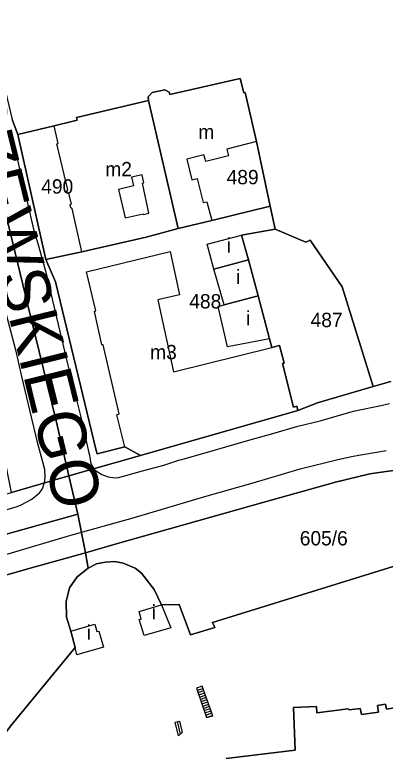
# Model space of a CAD drawing. Extents: x -304109 to -273954, y 21500 to 39796.
# Drawn here: x -293815.8 to -293738.3, y 31107.7 to 31261.7 of the extents above; entities that cross this region are included whole.
import ezdxf

# ---------------------------------------------------------------- set-up
doc = ezdxf.new("R2010")
doc.units = 0
for name, color, linetype in [('Budynki', 7, 'Continuous'), ('Budynki - opisy', 7, 'Continuous'), ('Działki', 7, 'Continuous'), ('Działki - numery', 7, 'Continuous'), ('krawedzie_ulic', 7, 'Continuous'), ('Level 43', 7, 'Continuous'), ('nazwy_ulic', 7, 'Continuous')]:
    doc.layers.add(name, color=color, linetype=linetype)

msp = doc.modelspace()

# ---------------------------------------------------------------- linework, layer by layer
at = {"layer": 'Budynki'}
for points in [[(-293787.81, 31243.79), (-293787.89, 31244.54), (-293787.09, 31245.42), (-293784.42, 31245.98), (-293783.51, 31245.55), (-293783.38, 31245), (-293768.64, 31248.41), (-293767.93, 31245.35), (-293767.62, 31245.43), (-293765.25, 31235.18), (-293771.455, 31233.59), (-293771.129, 31232.208), (-293775.866, 31230.991), (-293776.24, 31232.445), (-293779.857, 31231.516), (-293778.748, 31227.198), (-293777.677, 31227.473), (-293776.379, 31222.416), (-293775.606, 31222.615), (-293774.61, 31218.72), (-293781.61, 31217.03)], [(-293781.61, 31217.03), (-293788.3, 31215.19), (-293801.76, 31212.13), (-293803.786, 31221.224), (-293804.113, 31221.355), (-293804.244, 31222.009), (-293803.95, 31222.14), (-293804.505, 31224.364), (-293804.767, 31224.429), (-293804.93, 31224.887), (-293804.733, 31225.082), (-293807.027, 31234.691), (-293806.712, 31234.766), (-293807.602, 31238.492), (-293802.742, 31239.652), (-293802.87, 31240.192), (-293787.81, 31243.79)], [(-293794.147, 31225.181), (-293792.742, 31219.23), (-293788.952, 31220.113), (-293788.887, 31219.949), (-293787.743, 31220.211), (-293789.115, 31226.489), (-293788.789, 31226.555), (-293789.148, 31228.255), (-293791.37, 31227.765), (-293790.978, 31225.933)], [(-293766.95, 31210.46), (-293774.169, 31208.478), (-293775.553, 31213.772), (-293768.36, 31215.61)], [(-293785.913, 31202.095), (-293782.58, 31187.07), (-293762.07, 31192.15), (-293760.46, 31192.55), (-293759.48, 31188.84), (-293759.8, 31188.77), (-293757.49, 31179.65), (-293756.83, 31179.84), (-293756.64, 31178.99), (-293789.51, 31169.53), (-293792.81, 31171.34), (-293794.441, 31178.044), (-293793.984, 31178.273), (-293797.349, 31192.662), (-293797.578, 31192.694), (-293799.146, 31199.675), (-293798.884, 31199.806), (-293800.78, 31207.949), (-293783.331, 31212.2), (-293781.371, 31203.142)], [(-293772.026, 31201.025), (-293774.169, 31208.478), (-293766.95, 31210.46), (-293764.92, 31202.9)], [(-293764.92, 31202.9), (-293762.503, 31193.911), (-293771.321, 31192.255), (-293773.274, 31200.699), (-293772.026, 31201.025)], [(-293789.814, 31136.933), (-293785.11, 31138.29), (-293783.151, 31133.515), (-293788.736, 31131.911), (-293789.814, 31135.259), (-293789.372, 31135.314)], [(-293804.08, 31132.84), (-293799.049, 31134.277), (-293798.634, 31132.727), (-293798.247, 31132.81), (-293797.279, 31129.462), (-293802.809, 31127.858), (-293803.2, 31129.39)]]:
    msp.add_lwpolyline(points, close=True, dxfattribs=at)
msp.add_lwpolyline([(-293771.63, 31106.21), (-293757.14, 31107.94), (-293757.53, 31116.84), (-293752.7, 31117.05), (-293752.61, 31115.77), (-293746.07, 31116.59), (-293745.897, 31116.368), (-293743.57, 31116.68), (-293743.31, 31115.36), (-293739.75, 31115.89), (-293739.93, 31117.29), (-293738.3, 31117.55), (-293738.04, 31116.54), (-293733.91, 31117.2), (-293734.05, 31118.35), (-293732.33, 31118.61), (-293732.16, 31117.51), (-293728.6, 31118.13)], dxfattribs=at)
at = {"layer": 'Działki'}
for points in [[(-293831.75, 31277.72), (-293824.71, 31248.79), (-293820.56, 31231.82), (-293817.35, 31218.53), (-293812.52, 31198.7), (-293807.16, 31176.78), (-293804.49, 31165.31), (-293816.48, 31161.84), (-293821.62, 31187.48), (-293828.31, 31216.12), (-293831.71, 31230.67), (-293834.79, 31243.86), (-293838.81, 31261.07), (-293839.12, 31261), (-293839.22, 31261.44), (-293840.42, 31266.78)], [(-293823.25, 31268.31), (-293819.81, 31254.76), (-293818.79, 31250.05), (-293816.35, 31239.81), (-293815.16, 31236.65), (-293809.31, 31210.5), (-293807.26, 31205.88), (-293803.02, 31188.24), (-293798.78, 31170.59), (-293798.56, 31169.89), (-293792.81, 31171.34), (-293789.51, 31169.53), (-293804.49, 31165.31), (-293807.16, 31176.78), (-293812.52, 31198.7), (-293817.35, 31218.53), (-293820.56, 31231.82), (-293824.71, 31248.79), (-293831.75, 31277.72)], [(-293737.18, 31185.04), (-293740.82, 31183.97), (-293747.34, 31204.81), (-293754.05, 31214.57), (-293754.93, 31214.13), (-293761.35, 31216.9), (-293762.38, 31221.67), (-293765.25, 31235.18), (-293767.62, 31245.43), (-293767.93, 31245.35), (-293768.64, 31248.41), (-293783.38, 31245), (-293783.51, 31245.55), (-293784.42, 31245.98), (-293787.09, 31245.42), (-293787.89, 31244.54), (-293787.81, 31243.79), (-293802.87, 31240.19), (-293802.74, 31239.65), (-293807.6, 31238.49), (-293815.16, 31236.65), (-293816.35, 31239.81)], [(-293734.19, 31166.74), (-293741.52, 31165.68), (-293748.74, 31163.99), (-293763.96, 31159.73), (-293794.3, 31151.13), (-293801.05, 31149.22), (-293802.63, 31157.31), (-293804.49, 31165.31), (-293789.51, 31169.53), (-293756.64, 31178.99), (-293752.52, 31180.56), (-293740.82, 31183.97), (-293737.18, 31185.04)], [(-293726.77, 31149.4), (-293774.44, 31134.61), (-293773.98, 31133.58), (-293779.04, 31132.08), (-293781.45, 31138.36), (-293785.11, 31138.29), (-293786.63, 31141.52), (-293789.33, 31144.92), (-293790.65, 31146.01), (-293793.12, 31147.04), (-293794.91, 31147.39), (-293796.92, 31147.22), (-293798.7, 31146.93), (-293800.43, 31146.01), (-293801.05, 31149.22), (-293794.3, 31151.13), (-293763.96, 31159.73), (-293748.74, 31163.99), (-293741.52, 31165.68), (-293734.19, 31166.74)], [(-293822.1, 31105.9), (-293816.41, 31113.27), (-293803.2, 31129.39), (-293804.08, 31132.84), (-293804.97, 31135.71), (-293805.08, 31138.99), (-293804.34, 31141.87), (-293802.78, 31144.17), (-293800.43, 31146.01), (-293798.7, 31146.93), (-293796.92, 31147.22), (-293794.91, 31147.39), (-293793.12, 31147.04), (-293790.65, 31146.01), (-293789.33, 31144.92), (-293786.63, 31141.52), (-293785.11, 31138.29), (-293781.45, 31138.36), (-293779.04, 31132.08), (-293773.98, 31133.58), (-293774.44, 31134.61), (-293726.77, 31149.4), (-293690.94, 31159.9)], [(-293910.2, 31103.79), (-293906.01, 31112.22), (-293902.94, 31116.2), (-293892.55, 31123.44), (-293887.05, 31125), (-293859.05, 31132.85), (-293831.27, 31140.71), (-293811.82, 31146.17), (-293801.05, 31149.22), (-293800.43, 31146.01), (-293802.78, 31144.17), (-293804.34, 31141.87), (-293805.08, 31138.99), (-293804.97, 31135.71), (-293804.08, 31132.84), (-293803.2, 31129.39), (-293816.41, 31113.27), (-293822.1, 31105.9)], [(-293771.63, 31106.21), (-293757.14, 31107.94), (-293757.53, 31116.84), (-293752.7, 31117.05), (-293752.61, 31115.77), (-293746.07, 31116.59), (-293745.9, 31116.37), (-293743.57, 31116.68), (-293743.31, 31115.36), (-293739.75, 31115.89), (-293739.93, 31117.29), (-293738.3, 31117.55), (-293738.04, 31116.54), (-293733.91, 31117.2), (-293734.05, 31118.35), (-293732.33, 31118.61), (-293732.16, 31117.51), (-293728.6, 31118.13), (-293728.6, 31119.18), (-293726.89, 31119.4), (-293724.96, 31103.76)], [(-293724.96, 31103.76), (-293726.89, 31119.4), (-293728.6, 31119.18), (-293728.6, 31118.13), (-293732.16, 31117.51), (-293732.33, 31118.61), (-293734.05, 31118.35), (-293733.91, 31117.2), (-293738.04, 31116.54), (-293738.3, 31117.55), (-293739.93, 31117.29), (-293739.75, 31115.89), (-293743.31, 31115.36), (-293743.57, 31116.68), (-293745.9, 31116.37), (-293746.07, 31116.59), (-293752.61, 31115.77), (-293752.7, 31117.05), (-293757.53, 31116.84), (-293757.14, 31107.94), (-293771.63, 31106.21)]]:
    msp.add_lwpolyline(points, dxfattribs=at)
for points in [[(-293787.81, 31243.79), (-293787.89, 31244.54), (-293787.09, 31245.42), (-293784.42, 31245.98), (-293783.51, 31245.55), (-293783.38, 31245), (-293768.64, 31248.41), (-293767.93, 31245.35), (-293767.62, 31245.43), (-293765.25, 31235.18), (-293762.38, 31221.67), (-293774.61, 31218.72), (-293781.61, 31217.03)], [(-293809.31, 31210.5), (-293815.16, 31236.65), (-293807.6, 31238.49), (-293802.74, 31239.65), (-293802.87, 31240.19), (-293787.81, 31243.79), (-293781.61, 31217.03), (-293788.3, 31215.19), (-293801.76, 31212.13)], [(-293762.38, 31221.67), (-293761.35, 31216.9), (-293768.36, 31215.61), (-293766.95, 31210.46), (-293764.92, 31202.9), (-293762.5, 31193.91), (-293762.07, 31192.15), (-293760.46, 31192.55), (-293759.48, 31188.84), (-293759.8, 31188.77), (-293757.49, 31179.65), (-293756.83, 31179.84), (-293756.64, 31178.99), (-293789.51, 31169.53), (-293792.81, 31171.34), (-293798.56, 31169.89), (-293798.78, 31170.59), (-293803.02, 31188.24), (-293807.26, 31205.88), (-293809.31, 31210.5), (-293801.76, 31212.13), (-293788.3, 31215.19), (-293781.61, 31217.03), (-293774.61, 31218.72)], [(-293740.82, 31183.97), (-293752.52, 31180.56), (-293756.64, 31178.99), (-293756.83, 31179.84), (-293757.49, 31179.65), (-293759.8, 31188.77), (-293759.48, 31188.84), (-293760.46, 31192.55), (-293762.07, 31192.15), (-293762.5, 31193.91), (-293764.92, 31202.9), (-293766.95, 31210.46), (-293768.36, 31215.61), (-293761.35, 31216.9), (-293754.93, 31214.13), (-293754.05, 31214.57), (-293747.34, 31204.81)], [(-293804.49, 31165.31), (-293802.63, 31157.31), (-293878.47, 31136.1), (-293907.27, 31128.33), (-293903.71, 31136.66), (-293891.84, 31140.08), (-293877.53, 31144.21), (-293863.43, 31148.27), (-293850.72, 31151.94), (-293835.45, 31156.34), (-293816.48, 31161.84)], [(-293802.63, 31157.31), (-293801.05, 31149.22), (-293811.82, 31146.17), (-293831.27, 31140.71), (-293859.05, 31132.85), (-293887.05, 31125), (-293892.55, 31123.44), (-293900.84, 31120.43), (-293909.01, 31124.32), (-293907.27, 31128.33), (-293878.47, 31136.1)]]:
    msp.add_lwpolyline(points, close=True, dxfattribs=at)
at = {"layer": 'krawedzie_ulic'}
for points in [[(-293816.623, 31237.477), (-293815.515, 31232.679), (-293814.837, 31229.454), (-293814.03, 31226.152), (-293813.123, 31222.308), (-293811.94, 31217.174), (-293810.853, 31213.38), (-293809.276, 31207.591), (-293808.973, 31206.404), (-293807.088, 31198.381), (-293804.705, 31188.428), (-293802.063, 31177.834), (-293800.307, 31170.118), (-293800.175, 31169.605), (-293799.893, 31167.786), (-293799.156, 31166.57), (-293797.589, 31165.592), (-293796.258, 31165.081), (-293794.811, 31164.889), (-293794.123, 31164.937), (-293792.575, 31165.363), (-293789.067, 31166.315), (-293784.631, 31167.517), (-293781.27, 31168.62), (-293780.893, 31168.729), (-293774.31, 31170.583), (-293766.854, 31172.775), (-293761.84, 31174.134), (-293756.595, 31175.648), (-293751.94, 31176.774), (-293747.39, 31178.156), (-293744.685, 31178.884), (-293739.494, 31179.964), (-293737.466, 31180.415)], [(-293818.008, 31200.632), (-293815.654, 31191.671), (-293814.406, 31186.082), (-293812.682, 31178.716), (-293811.172, 31172.613), (-293809.613, 31166.716), (-293809.513, 31164.977), (-293809.646, 31163.931), (-293810.021, 31162.697), (-293810.753, 31161.636), (-293810.946, 31161.446), (-293811.954, 31160.559), (-293812.306, 31160.354), (-293814.537, 31159.158), (-293815.391, 31158.812), (-293819.613, 31157.573)], [(-293817.649, 31148.838), (-293804.074, 31152.908), (-293791.037, 31156.513), (-293776.074, 31160.949), (-293765.917, 31163.821), (-293756.122, 31166.743), (-293748.235, 31168.704), (-293745.012, 31169.388), (-293738.128, 31170.578)]]:
    msp.add_lwpolyline(points, dxfattribs=at)
at = {"layer": 'Level 43'}
for p, q in [((-293776.59, 31121.33), (-293777.78, 31120.92)), ((-293777.78, 31120.92), (-293775.704, 31114.792)), ((-293777.62, 31120.449), (-293776.421, 31120.862)), ((-293774.35, 31115.12), (-293776.59, 31121.33)), ((-293777.461, 31119.977), (-293776.252, 31120.394)), ((-293777.301, 31119.506), (-293776.083, 31119.925)), ((-293777.141, 31119.034), (-293775.914, 31119.457)), ((-293776.982, 31118.563), (-293775.746, 31118.989)), ((-293776.822, 31118.092), (-293775.577, 31118.521)), ((-293776.662, 31117.62), (-293775.408, 31118.052)), ((-293776.502, 31117.149), (-293775.239, 31117.584)), ((-293776.343, 31116.678), (-293775.07, 31117.116)), ((-293776.183, 31116.206), (-293774.901, 31116.648)), ((-293776.023, 31115.735), (-293774.732, 31116.18)), ((-293775.864, 31115.263), (-293774.563, 31115.711)), ((-293775.704, 31114.792), (-293774.394, 31115.243)), ((-293775.704, 31114.792), (-293774.35, 31115.12)), ((-293782.268, 31113.815), (-293781.37, 31114.02)), ((-293781.56, 31110.96), (-293782.268, 31113.815)), ((-293781.56, 31110.96), (-293782.248, 31113.82)), ((-293781.175, 31111.285), (-293781.809, 31113.92)), ((-293781.37, 31114.02), (-293780.79, 31111.61)), ((-293780.79, 31111.61), (-293781.56, 31110.96))]:
    msp.add_line(p, q, dxfattribs=at)

# ---------------------------------------------------------------- texts
at = {"layer": 'Budynki - opisy'}
for s, p in [('m', (-293777.433, 31235.701)), ('m2', (-293796.879, 31227.928)), ('i', (-293771.511, 31211.994)), ('i', (-293769.503, 31205.409)), ('i', (-293767.441, 31196.762)), ('m3', (-293787.494, 31189.669)), ('i', (-293787.16, 31135.314)), ('i', (-293800.763, 31131.067))]:
    msp.add_text(s, height=3, dxfattribs=at).set_placement(p)
at = {"layer": 'Działki - numery'}
for s, p in [('489', (-293771.499, 31226.258)), ('490', (-293810.279, 31224.304)), ('488', (-293779.311, 31200.3)), ('487', (-293753.94, 31196.39)), ('605/6', (-293756.2, 31150.75))]:
    msp.add_text(s, height=3, dxfattribs=at).set_placement(p)
at = {"layer": 'nazwy_ulic'}
msp.add_text('STRASZEWSKIEGO', height=10, rotation=283.83802, dxfattribs=at).set_placement((-293837.031, 31279.502))

doc.saveas('drawing.dxf')
